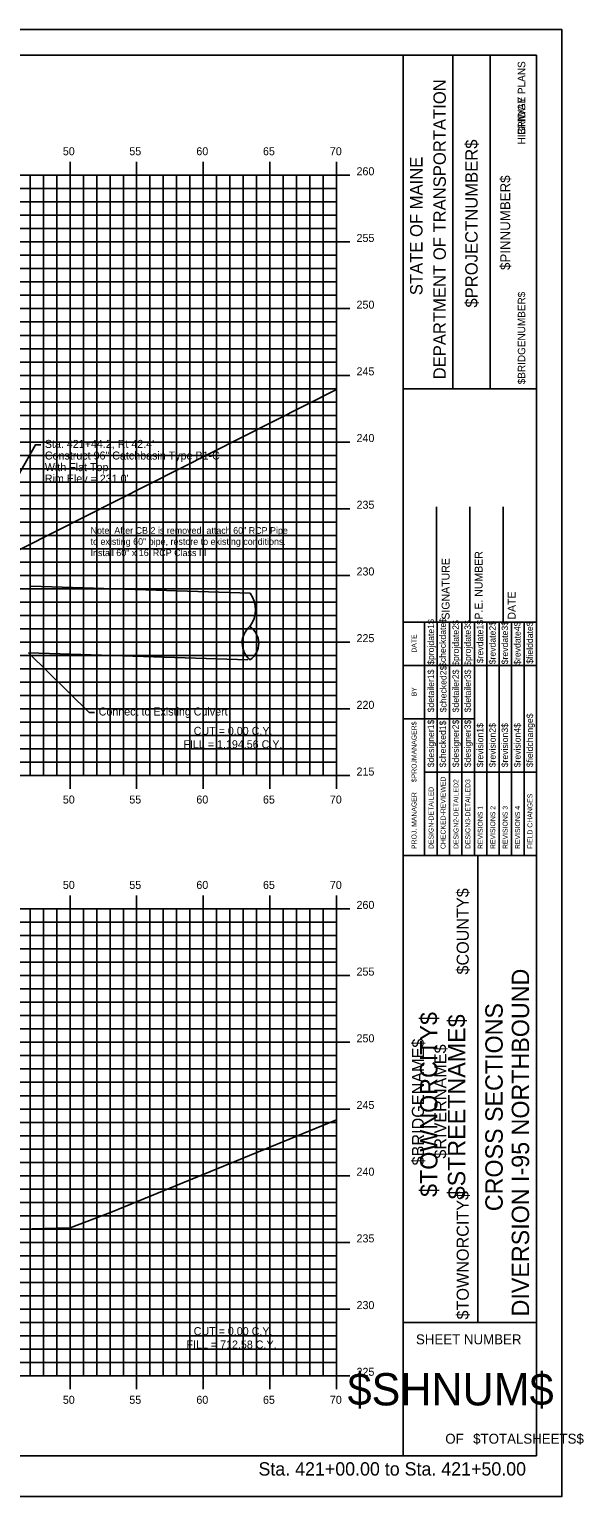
# Model space of a CAD drawing. Extents: x 1160718 to 1173142, y 616002 to 617630.
# Drawn here: x 1169787.6 to 1169829.2, y 616613.9 to 616723.9 of the extents above; entities that cross this region are included whole.
import ezdxf

# ---------------------------------------------------------------- set-up
doc = ezdxf.new("R2010")
doc.units = 0
for name, color, linetype in [('ANNOTATION', 7, 'Continuous'), ('BORDER', 7, 'Continuous'), ('BRIDGE_TITLE', 7, 'Continuous'), ('D_Drainage_Text', 7, 'Continuous'), ('D_Roadway_Centerline_Text', 7, 'Continuous'), ('H_V ANNOTATION', 7, 'Continuous'), ('HIGHWAY_TITLE', 7, 'Continuous'), ('MAJOR', 7, 'Continuous'), ('MINOR', 7, 'Continuous'), ('PLOT BOUNDARY', 7, 'Continuous'), ('S_Roadway_Centerline', 7, 'Continuous')]:
    doc.layers.add(name, color=color, linetype=linetype)

msp = doc.modelspace()

# ---------------------------------------------------------------- linework, layer by layer
at = {"layer": 'BORDER'}
for p, q in [((1169825.64, 616721.93), (1169665.64, 616721.93)), ((1169815.64, 616616.93), (1169815.64, 616721.93)), ((1169819.37, 616696.93), (1169819.37, 616721.93)), ((1169822.16, 616696.93), (1169822.16, 616721.93)), ((1169825.64, 616616.93), (1169825.64, 616721.93)), ((1169815.64, 616696.92), (1169825.64, 616696.92)), ((1169818.14, 616679.43), (1169818.14, 616688.08)), ((1169820.64, 616679.43), (1169820.64, 616688.08)), ((1169823.14, 616679.43), (1169823.14, 616688.08)), ((1169815.64, 616679.43), (1169825.64, 616679.43)), ((1169815.64, 616661.93), (1169825.64, 616661.93)), ((1169821.23, 616626.93), (1169821.23, 616661.93)), ((1169815.64, 616626.93), (1169825.64, 616626.93)), ((1169665.64, 616616.93), (1169825.64, 616616.93))]:
    msp.add_line(p, q, dxfattribs=at)
for points in [[(1169817.25, 616676.18), (1169817.25, 616679.43)], [(1169817.25, 616661.93), (1169817.25, 616678.73)], [(1169818.19, 616661.93), (1169818.19, 616679.43)], [(1169819.12, 616679.43), (1169819.12, 616661.93)], [(1169820.05, 616661.93), (1169820.05, 616679.43)], [(1169820.98, 616661.93), (1169820.98, 616679.43)], [(1169821.91, 616661.93), (1169821.91, 616679.43)], [(1169822.84, 616661.93), (1169822.84, 616679.43)], [(1169823.78, 616661.93), (1169823.78, 616679.43)], [(1169824.71, 616661.93), (1169824.71, 616679.43)], [(1169815.64, 616676.18), (1169825.64, 616676.18)], [(1169815.64, 616672.18), (1169817.25, 616672.18)], [(1169817.25, 616672.18), (1169820.98, 616672.18)], [(1169817.25, 616668.18), (1169825.64, 616668.18)]]:
    msp.add_lwpolyline(points, dxfattribs=at)
at = {"layer": 'D_Drainage_Text'}
for p, q in [((1169787.69, 616682.13), (1169804.15, 616681.6)), ((1169787.53, 616677.13), (1169803.99, 616676.61))]:
    msp.add_line(p, q, dxfattribs=at)
for centre, radius, start, end in [((1169802.49, 616680.37), 2.07, 322.1091, 36.6507), ((1169805.2, 616677.86), 1.64, 131.2357, 230.0149), ((1169803.29, 616677.84), 1.51, 304.9578, 56.2928)]:
    msp.add_arc(centre, radius, start, end, dxfattribs=at)
at = {"layer": 'D_Roadway_Centerline_Text'}
for points in [[(1169788.44, 616692.71), (1169788.04, 616692.71), (1169783.04, 616683.91)], [(1169792.48, 616672.65), (1169792.08, 616672.65), (1169787.53, 616677.13)]]:
    msp.add_lwpolyline(points, dxfattribs=at)
at = {"layer": 'MAJOR'}
for p, q in [((1169790.64, 616713.93), (1169790.64, 616712.93)), ((1169795.64, 616713.93), (1169795.64, 616712.93)), ((1169800.64, 616713.93), (1169800.64, 616712.93)), ((1169805.64, 616713.93), (1169805.64, 616712.93)), ((1169810.64, 616713.93), (1169810.64, 616712.93)), ((1169670.64, 616712.93), (1169810.64, 616712.93)), ((1169670.64, 616712.93), (1169810.64, 616712.93)), ((1169790.64, 616667.93), (1169790.64, 616712.93)), ((1169795.64, 616667.93), (1169795.64, 616712.93)), ((1169800.64, 616667.93), (1169800.64, 616712.93)), ((1169805.64, 616667.93), (1169805.64, 616712.93)), ((1169811.64, 616712.93), (1169809.64, 616712.93)), ((1169810.64, 616667.93), (1169810.64, 616712.93)), ((1169810.64, 616667.93), (1169810.64, 616712.93)), ((1169670.64, 616707.93), (1169810.64, 616707.93)), ((1169811.64, 616707.93), (1169809.64, 616707.93)), ((1169670.64, 616702.93), (1169810.64, 616702.93)), ((1169811.64, 616702.93), (1169809.64, 616702.93)), ((1169670.64, 616697.93), (1169810.64, 616697.93)), ((1169811.64, 616697.93), (1169809.64, 616697.93)), ((1169670.64, 616692.93), (1169810.64, 616692.93)), ((1169811.64, 616692.93), (1169809.64, 616692.93)), ((1169670.64, 616687.93), (1169810.64, 616687.93)), ((1169811.64, 616687.93), (1169809.64, 616687.93)), ((1169670.64, 616682.93), (1169810.64, 616682.93)), ((1169811.64, 616682.93), (1169809.64, 616682.93)), ((1169670.64, 616677.93), (1169810.64, 616677.93)), ((1169811.64, 616677.93), (1169809.64, 616677.93)), ((1169670.64, 616672.93), (1169810.64, 616672.93)), ((1169811.64, 616672.93), (1169809.64, 616672.93)), ((1169670.64, 616667.93), (1169810.64, 616667.93)), ((1169670.64, 616667.93), (1169810.64, 616667.93)), ((1169790.64, 616666.93), (1169790.64, 616667.93)), ((1169795.64, 616666.93), (1169795.64, 616667.93)), ((1169800.64, 616666.93), (1169800.64, 616667.93)), ((1169805.64, 616666.93), (1169805.64, 616667.93)), ((1169811.64, 616667.93), (1169809.64, 616667.93)), ((1169810.64, 616666.93), (1169810.64, 616667.93)), ((1169790.64, 616658.93), (1169790.64, 616657.93)), ((1169795.64, 616658.93), (1169795.64, 616657.93)), ((1169800.64, 616658.93), (1169800.64, 616657.93)), ((1169805.64, 616658.93), (1169805.64, 616657.93)), ((1169810.64, 616658.93), (1169810.64, 616657.93)), ((1169670.64, 616657.93), (1169810.64, 616657.93)), ((1169670.64, 616657.93), (1169810.64, 616657.93)), ((1169790.64, 616622.93), (1169790.64, 616657.93)), ((1169795.64, 616622.93), (1169795.64, 616657.93)), ((1169800.64, 616622.93), (1169800.64, 616657.93)), ((1169805.64, 616622.93), (1169805.64, 616657.93)), ((1169811.64, 616657.93), (1169809.64, 616657.93)), ((1169810.64, 616622.93), (1169810.64, 616657.93)), ((1169810.64, 616622.93), (1169810.64, 616657.93)), ((1169670.64, 616652.93), (1169810.64, 616652.93)), ((1169811.64, 616652.93), (1169809.64, 616652.93)), ((1169670.64, 616647.93), (1169810.64, 616647.93)), ((1169811.64, 616647.93), (1169809.64, 616647.93)), ((1169670.64, 616642.93), (1169810.64, 616642.93)), ((1169811.64, 616642.93), (1169809.64, 616642.93)), ((1169670.64, 616637.93), (1169810.64, 616637.93)), ((1169811.64, 616637.93), (1169809.64, 616637.93)), ((1169670.64, 616632.93), (1169810.64, 616632.93)), ((1169811.64, 616632.93), (1169809.64, 616632.93)), ((1169670.64, 616627.93), (1169810.64, 616627.93)), ((1169811.64, 616627.93), (1169809.64, 616627.93)), ((1169670.64, 616622.93), (1169810.64, 616622.93)), ((1169670.64, 616622.93), (1169810.64, 616622.93)), ((1169790.64, 616621.93), (1169790.64, 616622.93)), ((1169795.64, 616621.93), (1169795.64, 616622.93)), ((1169800.64, 616621.93), (1169800.64, 616622.93)), ((1169805.64, 616621.93), (1169805.64, 616622.93)), ((1169811.64, 616622.93), (1169809.64, 616622.93)), ((1169810.64, 616621.93), (1169810.64, 616622.93))]:
    msp.add_line(p, q, dxfattribs=at)
at = {"layer": 'MINOR'}
for p, q in [((1169787.64, 616667.93), (1169787.64, 616712.93)), ((1169788.64, 616667.93), (1169788.64, 616712.93)), ((1169789.64, 616667.93), (1169789.64, 616712.93)), ((1169791.64, 616667.93), (1169791.64, 616712.93)), ((1169792.64, 616667.93), (1169792.64, 616712.93)), ((1169793.64, 616667.93), (1169793.64, 616712.93)), ((1169794.64, 616667.93), (1169794.64, 616712.93)), ((1169796.64, 616667.93), (1169796.64, 616712.93)), ((1169797.64, 616667.93), (1169797.64, 616712.93)), ((1169798.64, 616667.93), (1169798.64, 616712.93)), ((1169799.64, 616667.93), (1169799.64, 616712.93)), ((1169801.64, 616667.93), (1169801.64, 616712.93)), ((1169802.64, 616667.93), (1169802.64, 616712.93)), ((1169803.64, 616667.93), (1169803.64, 616712.93)), ((1169804.64, 616667.93), (1169804.64, 616712.93)), ((1169806.64, 616667.93), (1169806.64, 616712.93)), ((1169807.64, 616667.93), (1169807.64, 616712.93)), ((1169808.64, 616667.93), (1169808.64, 616712.93)), ((1169809.64, 616667.93), (1169809.64, 616712.93)), ((1169670.64, 616711.93), (1169810.64, 616711.93)), ((1169810.64, 616711.93), (1169809.64, 616711.93)), ((1169670.64, 616710.93), (1169810.64, 616710.93)), ((1169810.64, 616710.93), (1169809.64, 616710.93)), ((1169670.64, 616709.93), (1169810.64, 616709.93)), ((1169810.64, 616709.93), (1169809.64, 616709.93)), ((1169670.64, 616708.93), (1169810.64, 616708.93)), ((1169810.64, 616708.93), (1169809.64, 616708.93)), ((1169670.64, 616706.93), (1169810.64, 616706.93)), ((1169810.64, 616706.93), (1169809.64, 616706.93)), ((1169670.64, 616705.93), (1169810.64, 616705.93)), ((1169810.64, 616705.93), (1169809.64, 616705.93)), ((1169670.64, 616704.93), (1169810.64, 616704.93)), ((1169810.64, 616704.93), (1169809.64, 616704.93)), ((1169670.64, 616703.93), (1169810.64, 616703.93)), ((1169810.64, 616703.93), (1169809.64, 616703.93)), ((1169670.64, 616701.93), (1169810.64, 616701.93)), ((1169810.64, 616701.93), (1169809.64, 616701.93)), ((1169670.64, 616700.93), (1169810.64, 616700.93)), ((1169810.64, 616700.93), (1169809.64, 616700.93)), ((1169670.64, 616699.93), (1169810.64, 616699.93)), ((1169810.64, 616699.93), (1169809.64, 616699.93)), ((1169670.64, 616698.93), (1169810.64, 616698.93)), ((1169810.64, 616698.93), (1169809.64, 616698.93)), ((1169670.64, 616696.93), (1169810.64, 616696.93)), ((1169810.64, 616696.93), (1169809.64, 616696.93)), ((1169670.64, 616695.93), (1169810.64, 616695.93)), ((1169810.64, 616695.93), (1169809.64, 616695.93)), ((1169670.64, 616694.93), (1169810.64, 616694.93)), ((1169810.64, 616694.93), (1169809.64, 616694.93)), ((1169670.64, 616693.93), (1169810.64, 616693.93)), ((1169810.64, 616693.93), (1169809.64, 616693.93)), ((1169670.64, 616691.93), (1169810.64, 616691.93)), ((1169810.64, 616691.93), (1169809.64, 616691.93)), ((1169670.64, 616690.93), (1169810.64, 616690.93)), ((1169810.64, 616690.93), (1169809.64, 616690.93)), ((1169670.64, 616689.93), (1169810.64, 616689.93)), ((1169810.64, 616689.93), (1169809.64, 616689.93)), ((1169670.64, 616688.93), (1169810.64, 616688.93)), ((1169810.64, 616688.93), (1169809.64, 616688.93)), ((1169670.64, 616686.93), (1169810.64, 616686.93)), ((1169810.64, 616686.93), (1169809.64, 616686.93)), ((1169670.64, 616685.93), (1169810.64, 616685.93)), ((1169810.64, 616685.93), (1169809.64, 616685.93)), ((1169670.64, 616684.93), (1169810.64, 616684.93)), ((1169810.64, 616684.93), (1169809.64, 616684.93)), ((1169670.64, 616683.93), (1169810.64, 616683.93)), ((1169810.64, 616683.93), (1169809.64, 616683.93)), ((1169670.64, 616681.93), (1169810.64, 616681.93)), ((1169670.64, 616680.93), (1169810.64, 616680.93)), ((1169810.64, 616681.93), (1169809.64, 616681.93)), ((1169810.64, 616680.93), (1169809.64, 616680.93)), ((1169670.64, 616679.93), (1169810.64, 616679.93)), ((1169810.64, 616679.93), (1169809.64, 616679.93)), ((1169670.64, 616678.93), (1169810.64, 616678.93)), ((1169810.64, 616678.93), (1169809.64, 616678.93)), ((1169670.64, 616676.93), (1169810.64, 616676.93)), ((1169810.64, 616676.93), (1169809.64, 616676.93)), ((1169670.64, 616675.93), (1169810.64, 616675.93)), ((1169810.64, 616675.93), (1169809.64, 616675.93)), ((1169670.64, 616674.93), (1169810.64, 616674.93)), ((1169810.64, 616674.93), (1169809.64, 616674.93)), ((1169670.64, 616673.93), (1169810.64, 616673.93)), ((1169810.64, 616673.93), (1169809.64, 616673.93)), ((1169670.64, 616671.93), (1169810.64, 616671.93)), ((1169810.64, 616671.93), (1169809.64, 616671.93)), ((1169670.64, 616670.93), (1169810.64, 616670.93)), ((1169670.64, 616669.93), (1169810.64, 616669.93)), ((1169810.64, 616670.93), (1169809.64, 616670.93)), ((1169810.64, 616669.93), (1169809.64, 616669.93)), ((1169670.64, 616668.93), (1169810.64, 616668.93)), ((1169810.64, 616668.93), (1169809.64, 616668.93)), ((1169787.64, 616622.93), (1169787.64, 616657.93)), ((1169788.64, 616622.93), (1169788.64, 616657.93)), ((1169789.64, 616622.93), (1169789.64, 616657.93)), ((1169791.64, 616622.93), (1169791.64, 616657.93)), ((1169792.64, 616622.93), (1169792.64, 616657.93)), ((1169793.64, 616622.93), (1169793.64, 616657.93)), ((1169794.64, 616622.93), (1169794.64, 616657.93)), ((1169796.64, 616622.93), (1169796.64, 616657.93)), ((1169797.64, 616622.93), (1169797.64, 616657.93)), ((1169798.64, 616622.93), (1169798.64, 616657.93)), ((1169799.64, 616622.93), (1169799.64, 616657.93)), ((1169801.64, 616622.93), (1169801.64, 616657.93)), ((1169802.64, 616622.93), (1169802.64, 616657.93)), ((1169803.64, 616622.93), (1169803.64, 616657.93)), ((1169804.64, 616622.93), (1169804.64, 616657.93)), ((1169806.64, 616622.93), (1169806.64, 616657.93)), ((1169807.64, 616622.93), (1169807.64, 616657.93)), ((1169808.64, 616622.93), (1169808.64, 616657.93)), ((1169809.64, 616622.93), (1169809.64, 616657.93)), ((1169670.64, 616656.93), (1169810.64, 616656.93)), ((1169810.64, 616656.93), (1169809.64, 616656.93)), ((1169670.64, 616655.93), (1169810.64, 616655.93)), ((1169810.64, 616655.93), (1169809.64, 616655.93)), ((1169670.64, 616654.93), (1169810.64, 616654.93)), ((1169810.64, 616654.93), (1169809.64, 616654.93)), ((1169670.64, 616653.93), (1169810.64, 616653.93)), ((1169810.64, 616653.93), (1169809.64, 616653.93)), ((1169670.64, 616651.93), (1169810.64, 616651.93)), ((1169810.64, 616651.93), (1169809.64, 616651.93)), ((1169670.64, 616650.93), (1169810.64, 616650.93)), ((1169810.64, 616650.93), (1169809.64, 616650.93)), ((1169670.64, 616649.93), (1169810.64, 616649.93)), ((1169810.64, 616649.93), (1169809.64, 616649.93)), ((1169670.64, 616648.93), (1169810.64, 616648.93)), ((1169810.64, 616648.93), (1169809.64, 616648.93)), ((1169670.64, 616646.93), (1169810.64, 616646.93)), ((1169810.64, 616646.93), (1169809.64, 616646.93)), ((1169670.64, 616645.93), (1169810.64, 616645.93)), ((1169810.64, 616645.93), (1169809.64, 616645.93)), ((1169670.64, 616644.93), (1169810.64, 616644.93)), ((1169810.64, 616644.93), (1169809.64, 616644.93)), ((1169670.64, 616643.93), (1169810.64, 616643.93)), ((1169810.64, 616643.93), (1169809.64, 616643.93)), ((1169670.64, 616641.93), (1169810.64, 616641.93)), ((1169810.64, 616641.93), (1169809.64, 616641.93)), ((1169670.64, 616640.93), (1169810.64, 616640.93)), ((1169810.64, 616640.93), (1169809.64, 616640.93)), ((1169670.64, 616639.93), (1169810.64, 616639.93)), ((1169810.64, 616639.93), (1169809.64, 616639.93)), ((1169670.64, 616638.93), (1169810.64, 616638.93)), ((1169810.64, 616638.93), (1169809.64, 616638.93)), ((1169670.64, 616636.93), (1169810.64, 616636.93)), ((1169810.64, 616636.93), (1169809.64, 616636.93)), ((1169670.64, 616635.93), (1169810.64, 616635.93)), ((1169810.64, 616635.93), (1169809.64, 616635.93)), ((1169670.64, 616634.93), (1169810.64, 616634.93)), ((1169810.64, 616634.93), (1169809.64, 616634.93)), ((1169670.64, 616633.93), (1169810.64, 616633.93)), ((1169810.64, 616633.93), (1169809.64, 616633.93)), ((1169670.64, 616631.93), (1169810.64, 616631.93)), ((1169810.64, 616631.93), (1169809.64, 616631.93)), ((1169670.64, 616630.93), (1169810.64, 616630.93)), ((1169810.64, 616630.93), (1169809.64, 616630.93)), ((1169670.64, 616629.93), (1169810.64, 616629.93)), ((1169810.64, 616629.93), (1169809.64, 616629.93)), ((1169670.64, 616628.93), (1169810.64, 616628.93)), ((1169810.64, 616628.93), (1169809.64, 616628.93)), ((1169670.64, 616626.93), (1169810.64, 616626.93)), ((1169670.64, 616625.93), (1169810.64, 616625.93)), ((1169810.64, 616626.93), (1169809.64, 616626.93)), ((1169810.64, 616625.93), (1169809.64, 616625.93)), ((1169670.64, 616624.93), (1169810.64, 616624.93)), ((1169810.64, 616624.93), (1169809.64, 616624.93)), ((1169670.64, 616623.93), (1169810.64, 616623.93)), ((1169810.64, 616623.93), (1169809.64, 616623.93))]:
    msp.add_line(p, q, dxfattribs=at)
at = {"layer": 'PLOT BOUNDARY'}
msp.add_lwpolyline([(1169657.54, 616613.87), (1169827.54, 616613.87), (1169827.54, 616723.87), (1169657.54, 616723.87)], close=True, dxfattribs=at)
at = {"layer": 'S_Roadway_Centerline'}
for points in [[(1169670.64, 616706.68), (1169688.47, 616698.91), (1169703.96, 616692.06), (1169706.94, 616691.42), (1169739.39, 616686.25), (1169754.54, 616683.08), (1169761.03, 616682.1), (1169768.7, 616677.97), (1169770.94, 616677.35), (1169780.02, 616681.43), (1169810.64, 616696.88)], [(1169670.64, 616650.97), (1169704.67, 616636.34), (1169734.53, 616634.92), (1169743.61, 616633.43), (1169759.09, 616632.79), (1169784.92, 616633.88), (1169790.65, 616634.03), (1169793.67, 616635.16), (1169810.64, 616642.12)]]:
    msp.add_lwpolyline(points, dxfattribs=at)

# ---------------------------------------------------------------- texts
at = {"layer": 'ANNOTATION'}
for s, p in [('Note: After CB 2 is removed, attach 60" RCP Pipe ', (1169792.18, 616686.05)), ('to existing 60" pipe, restore to existing conditions.', (1169792.18, 616685.22)), ('Install 60" x 16\' RCP Class III', (1169792.18, 616684.38))]:
    msp.add_text(s, height=0.5, dxfattribs=at).set_placement(p)
for s, p in [('CUT = 0.00 C.Y.', (1169799.92, 616670.98)), ('FILL = 1,194.56 C.Y.', (1169799.15, 616669.98)), ('CUT = 0.00 C.Y.', (1169799.92, 616625.98)), ('FILL = 712.58 C.Y.', (1169799.38, 616624.98))]:
    msp.add_text(s, height=0.6, rotation=359.9241, dxfattribs=at).set_placement(p)
at = {"layer": 'BORDER'}
for s, height, rotation, p in [('DEPARTMENT OF TRANSPORTATION', 0.9318, 90, (1169818.84, 616697.63)), ('$PROJECTNUMBER$', 0.9318, 90, (1169821.23, 616703.01)), ('STATE OF MAINE', 0.9318, 90, (1169817.09, 616703.94)), ('$PINNUMBER$', 0.7453, 90, (1169823.67, 616705.83)), ('P.E. NUMBER', 0.5906, 90, (1169821.6, 616679.62)), ('SIGNATURE', 0.591, 90, (1169819.12, 616679.62)), ('DATE', 0.591, 90, (1169824.08, 616679.62)), ('$projdate1$', 0.4845, 90, (1169817.96, 616676.23)), ('$checkdate$', 0.4845, 90, (1169818.85, 616676.07)), ('$projdate2$', 0.4845, 90, (1169819.82, 616676.15)), ('$projdate3$', 0.4845, 90, (1169820.72, 616676.15)), ('$revdate1$', 0.485, 90, (1169821.65, 616676.35)), ('$revdate2$', 0.485, 90, (1169822.58, 616676.27)), ('$revdate3$', 0.485, 90, (1169823.51, 616676.27)), ('$revdate4$', 0.485, 90, (1169824.45, 616676.23)), ('$fielddate$', 0.4845, 90, (1169825.38, 616676.31)), ('DATE', 0.371, 90, (1169816.64, 616677.14)), ('$detailer1$', 0.4845, 90, (1169817.96, 616672.67)), ('$checked2$', 0.485, 90, (1169818.89, 616672.67)), ('$detailer2$', 0.4845, 90, (1169819.82, 616672.67)), ('$detailer3$', 0.4845, 90, (1169820.72, 616672.67)), ('BY', 0.371, 90, (1169816.64, 616673.87)), ('$designer1$', 0.4845, 90, (1169817.96, 616668.55)), ('$designer2$', 0.4845, 90, (1169819.82, 616668.55)), ('$designer3$', 0.4845, 90, (1169820.72, 616668.55)), ('$fieldchange$', 0.4845, 90, (1169825.38, 616668.55)), ('$PROJMANAGER$', 0.3727, 90, (1169816.64, 616667.43)), ('$checked1$', 0.485, 90, (1169818.85, 616668.55)), ('$revision1$', 0.4845, 90, (1169821.65, 616668.55)), ('$revision2$', 0.4845, 90, (1169822.58, 616668.55)), ('$revision3$', 0.4845, 90, (1169823.51, 616668.55)), ('$revision4$', 0.4845, 90, (1169824.45, 616668.55)), ('DESIGN-DETAILED', 0.3727, 90, (1169817.92, 616662.42)), ('CHECKED-REVIEWED', 0.3727, 90, (1169818.82, 616662.42)), ('DESIGN2-DETAILED2', 0.3727, 90, (1169819.79, 616662.42)), ('DESIGN3-DETAILED3', 0.3727, 90, (1169820.68, 616662.42)), ('PROJ. MANAGER', 0.3727, 90, (1169816.64, 616662.42)), ('REVISIONS 1', 0.3727, 90, (1169821.61, 616662.42)), ('REVISIONS 2', 0.3727, 90, (1169822.55, 616662.42)), ('REVISIONS 3', 0.3727, 90, (1169823.48, 616662.42)), ('REVISIONS 4', 0.3727, 90, (1169824.41, 616662.42)), ('FIELD CHANGES', 0.3727, 90, (1169825.34, 616662.42)), ('DIVERSION I-95 NORTHBOUND  ', 1.3043, 90, (1169825.09, 616627.38)), ('CROSS SECTIONS', 1.3043, 90, (1169823.11, 616635.27)), ('SHEET NUMBER', 0.7453, 360, (1169816.6, 616625.29)), ('$SHNUM$', 2.419, 360, (1169811.47, 616620.71)), ('OF', 0.745, 360, (1169818.8, 616617.84)), ('$TOTALSHEETS$', 0.7453, 360, (1169820.89, 616617.84))]:
    msp.add_text(s, height=height, rotation=rotation, dxfattribs=at).set_placement(p)
at = {"layer": 'BRIDGE_TITLE'}
for s, height, p in [('BRIDGE PLANS', 0.559, (1169824.8, 616715.95)), ('$BRIDGENUMBER$', 0.559, (1169824.8, 616697.26)), ('$COUNTY$', 0.907, (1169820.56, 616653.01)), ('$BRIDGENAME$', 0.9072, (1169817.2, 616638.7)), ('$RIVERNAME$', 0.9072, (1169818.88, 616639.21)), ('$TOWNORCITY$', 0.9072, (1169820.56, 616627.15))]:
    msp.add_text(s, height=height, rotation=90, dxfattribs=at).set_placement(p)
at = {"layer": 'D_Roadway_Centerline_Text'}
for s, p in [("Sta. 421+44.2, Rt 42.4'", (1169788.75, 616692.49)), ('Construct 96" Catchbasin Type B1-C', (1169788.75, 616691.62)), ('With Flat Top', (1169788.75, 616690.75)), ("Rim Elev = 231.0'", (1169788.75, 616689.89)), ('Connect to Existing Culvert', (1169792.79, 616672.43))]:
    msp.add_text(s, height=0.6, dxfattribs=at).set_placement(p)
at = {"layer": 'H_V ANNOTATION'}
for s, height, p in [('50', 0.6, (1169790.1, 616714.43)), ('55', 0.6, (1169795.09, 616714.43)), ('60', 0.6, (1169800.12, 616714.43)), ('65', 0.6, (1169805.12, 616714.43)), ('70', 0.6, (1169810.14, 616714.43)), ('260', 0.6, (1169812.14, 616712.93)), ('255', 0.6, (1169812.14, 616707.93)), ('250', 0.6, (1169812.14, 616702.93)), ('245', 0.6, (1169812.14, 616697.93)), ('240', 0.6, (1169812.14, 616692.93)), ('235', 0.6, (1169812.14, 616687.93)), ('230', 0.6, (1169812.14, 616682.93)), ('225', 0.6, (1169812.14, 616677.93)), ('220', 0.6, (1169812.14, 616672.93)), ('215', 0.6, (1169812.14, 616667.93)), ('50', 0.6, (1169790.1, 616665.83)), ('55', 0.6, (1169795.09, 616665.83)), ('60', 0.6, (1169800.12, 616665.83)), ('65', 0.6, (1169805.12, 616665.83)), ('70', 0.6, (1169810.14, 616665.83)), ('50', 0.6, (1169790.1, 616659.43)), ('55', 0.6, (1169795.09, 616659.43)), ('60', 0.6, (1169800.12, 616659.43)), ('65', 0.6, (1169805.12, 616659.43)), ('70', 0.6, (1169810.14, 616659.43)), ('260', 0.6, (1169812.14, 616657.93)), ('255', 0.6, (1169812.14, 616652.93)), ('250', 0.6, (1169812.14, 616647.93)), ('245', 0.6, (1169812.14, 616642.93)), ('240', 0.6, (1169812.14, 616637.93)), ('235', 0.6, (1169812.14, 616632.93)), ('230', 0.6, (1169812.14, 616627.93)), ('225', 0.6, (1169812.14, 616622.93)), ('50', 0.6, (1169790.1, 616620.83)), ('55', 0.6, (1169795.09, 616620.83)), ('60', 0.6, (1169800.12, 616620.83)), ('65', 0.6, (1169805.12, 616620.83)), ('70', 0.6, (1169810.14, 616620.83)), ('Sta. 421+00.00 to Sta. 421+50.00', 1.0002, (1169804.78, 616615.45))]:
    msp.add_text(s, height=height, dxfattribs=at).set_placement(p)
at = {"layer": 'HIGHWAY_TITLE'}
for s, height, p in [('HIGHWAY PLANS', 0.559, (1169824.8, 616715.24)), ('$TOWNORCITY$', 1.3043, (1169818.21, 616636.34)), ('$STREETNAME$', 1.3043, (1169820.3, 616636.16))]:
    msp.add_text(s, height=height, rotation=90, dxfattribs=at).set_placement(p)

doc.saveas('drawing.dxf')
